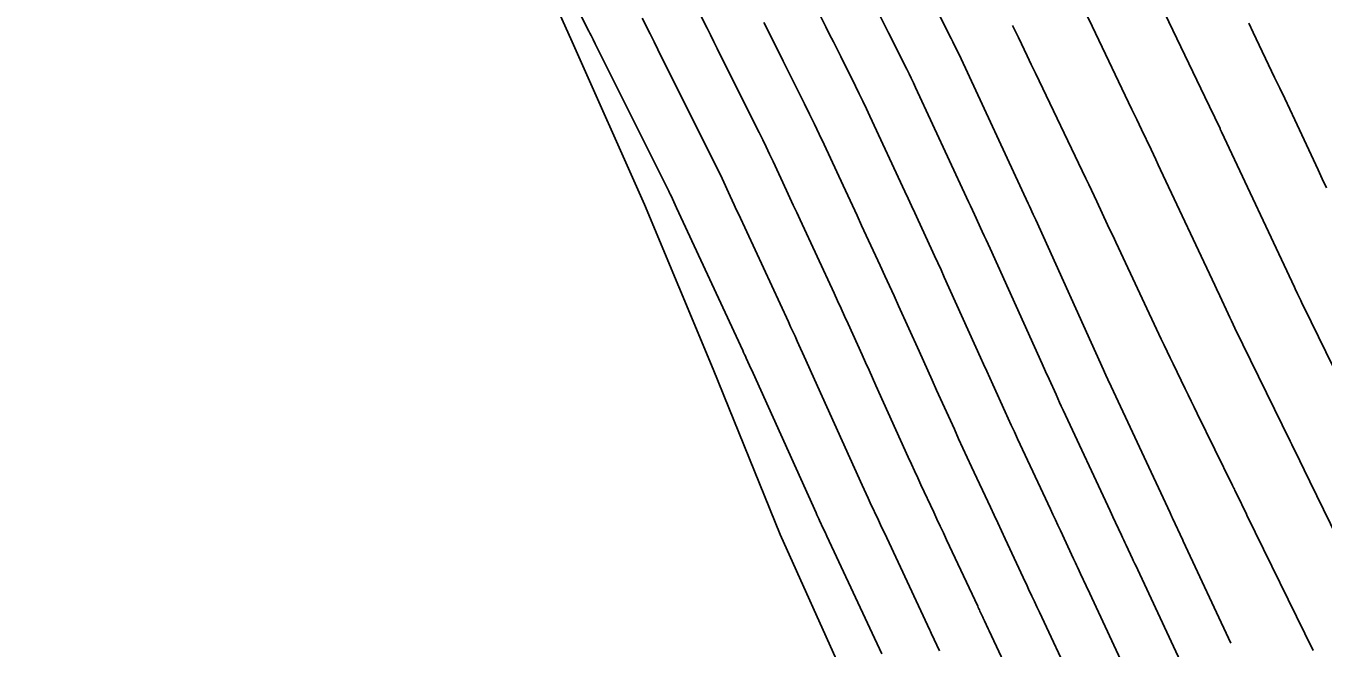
# Model space of a CAD drawing. Extents: x 954385 to 988206, y 1868364 to 1924553.
# Drawn here: x 955129.7 to 955202.4, y 1923624.6 to 1923659.5 of the extents above; entities that cross this region are included whole.
import ezdxf

# ---------------------------------------------------------------- set-up
doc = ezdxf.new("R2010")
doc.units = 0
for name, color, linetype in [('Ex_Major Contours', 7, 'Continuous'), ('Ex_Minor Contours', 7, 'Continuous'), ('Perimeter', 7, 'Continuous')]:
    doc.layers.add(name, color=color, linetype=linetype)

msp = doc.modelspace()

# ---------------------------------------------------------------- linework, layer by layer
at = {"layer": 'Ex_Major Contours'}
for points in [[(955191.82, 1923622.364), (955189.209, 1923627.963), (955189.161, 1923628.066), (955189.113, 1923628.169), (955189.017, 1923628.374), (955188.993, 1923628.426), (955188.97, 1923628.477), (955188.946, 1923628.528), (955188.922, 1923628.58), (955188.648, 1923629.169), (955188.594, 1923629.284), (955188.54, 1923629.399), (955188.487, 1923629.515), (955188.433, 1923629.63), (955187.695, 1923631.212), (955187.554, 1923631.515), (955187.413, 1923631.817), (955187.272, 1923632.119), (955187.131, 1923632.421), (955185.287, 1923636.372), (955185.111, 1923636.751), (955184.936, 1923637.13), (955184.763, 1923637.51), (955184.591, 1923637.89), (955183.904, 1923639.412), (955183.733, 1923639.792), (955183.561, 1923640.173), (955183.389, 1923640.553), (955183.218, 1923640.934), (955181.184, 1923645.442), (955181.002, 1923645.844), (955180.819, 1923646.246), (955180.635, 1923646.647), (955180.45, 1923647.048), (955179.709, 1923648.65), (955179.524, 1923649.051), (955179.338, 1923649.451), (955179.153, 1923649.852), (955178.967, 1923650.252), (955177.013, 1923654.477), (955176.816, 1923654.899), (955176.615, 1923655.319), (955176.412, 1923655.737), (955176.206, 1923656.154), (955175.375, 1923657.82), (955175.167, 1923658.236), (955174.959, 1923658.652), (955174.751, 1923659.069), (955174.543, 1923659.485), (955172.585, 1923663.408)], [(955204.619, 1923637.085), (955201.355, 1923643.769), (955201.264, 1923643.954), (955201.174, 1923644.139), (955200.993, 1923644.509), (955200.948, 1923644.601), (955200.904, 1923644.694), (955200.86, 1923644.787), (955200.816, 1923644.88), (955196.739, 1923653.593), (955196.68, 1923653.72), (955196.665, 1923653.751), (955196.65, 1923653.783), (955196.06, 1923655.019), (955195.8, 1923655.562), (955192.662, 1923662.131)]]:
    msp.add_lwpolyline(points, dxfattribs=at)
at = {"layer": 'Ex_Minor Contours'}
for points in [[(955177.677, 1923624.301), (955174.596, 1923630.906), (955174.494, 1923631.124), (955174.393, 1923631.341), (955174.19, 1923631.775), (955174.14, 1923631.884), (955174.09, 1923631.993), (955174.04, 1923632.102), (955173.991, 1923632.211), (955170.455, 1923640.05), (955170.263, 1923640.474), (955170.072, 1923640.898), (955170.024, 1923641.003), (955169.976, 1923641.109), (955169.928, 1923641.215), (955169.879, 1923641.321), (955166.169, 1923649.339), (955166.012, 1923649.678), (955165.856, 1923650.016), (955165.816, 1923650.1), (955165.776, 1923650.184), (955165.736, 1923650.268), (955165.694, 1923650.352), (955161.607, 1923658.538), (955161.488, 1923658.777), (955161.369, 1923659.015), (955161.31, 1923659.134), (955161.25, 1923659.254), (955157.028, 1923667.703)], [(955197.26, 1923624.894), (955194.587, 1923630.627), (955194.567, 1923630.67), (955193.986, 1923631.919), (955193.951, 1923631.992), (955193.849, 1923632.212), (955190.406, 1923639.59), (955190.381, 1923639.644), (955190.357, 1923639.697), (955190.332, 1923639.751), (955190.308, 1923639.805), (955190.113, 1923640.236), (955186.312, 1923648.662), (955186.278, 1923648.739), (955186.243, 1923648.815), (955186.208, 1923648.891), (955186.173, 1923648.967), (955185.962, 1923649.423), (955185.892, 1923649.575), (955182.133, 1923657.697), (955182.088, 1923657.794), (955182.042, 1923657.889), (955181.996, 1923657.985), (955181.949, 1923658.08), (955181.665, 1923658.65), (955181.57, 1923658.84), (955177.683, 1923666.626)], [(955175.134, 1923665.017), (955178.057, 1923659.162), (955178.312, 1923658.651), (955178.567, 1923658.14), (955179.077, 1923657.117), (955179.204, 1923656.861), (955179.329, 1923656.604), (955179.452, 1923656.346), (955179.573, 1923656.087), (955182.43, 1923649.914), (955182.54, 1923649.675), (955182.65, 1923649.437), (955182.76, 1923649.199), (955182.871, 1923648.96), (955183.312, 1923648.007), (955183.422, 1923647.769), (955183.531, 1923647.53), (955183.64, 1923647.291), (955183.748, 1923647.052), (955186.665, 1923640.585), (955186.861, 1923640.151), (955187.057, 1923639.716), (955187.449, 1923638.847), (955187.547, 1923638.63), (955187.647, 1923638.414), (955187.746, 1923638.197), (955187.847, 1923637.981), (955190.49, 1923632.317), (955190.642, 1923631.99), (955190.794, 1923631.664), (955191.122, 1923630.962), (955191.187, 1923630.823), (955191.252, 1923630.684), (955191.316, 1923630.544), (955191.381, 1923630.405), (955191.744, 1923629.625), (955191.783, 1923629.543), (955191.872, 1923629.35), (955191.898, 1923629.295), (955194.54, 1923623.629)], [(955185.059, 1923622.667), (955183.832, 1923625.3), (955183.786, 1923625.399), (955183.739, 1923625.498), (955183.693, 1923625.597), (955183.647, 1923625.696), (955183.432, 1923626.156), (955183.401, 1923626.223), (955183.369, 1923626.291), (955183.338, 1923626.358), (955183.306, 1923626.426), (955183.181, 1923626.696), (955183.149, 1923626.763), (955183.118, 1923626.831), (955183.086, 1923626.898), (955183.055, 1923626.966), (955181.314, 1923630.698), (955181.134, 1923631.084), (955180.954, 1923631.47), (955180.773, 1923631.856), (955180.593, 1923632.243), (955179.872, 1923633.788), (955179.692, 1923634.175), (955179.514, 1923634.562), (955179.337, 1923634.949), (955179.161, 1923635.338), (955177.35, 1923639.352), (955177.155, 1923639.785), (955176.96, 1923640.217), (955176.765, 1923640.65), (955176.57, 1923641.082), (955175.789, 1923642.813), (955175.593, 1923643.245), (955175.397, 1923643.677), (955175.199, 1923644.108), (955175, 1923644.539), (955173.093, 1923648.662), (955172.904, 1923649.071), (955172.714, 1923649.48), (955172.525, 1923649.889), (955172.336, 1923650.298), (955171.578, 1923651.935), (955171.387, 1923652.343), (955171.194, 1923652.75), (955170.997, 1923653.156), (955170.797, 1923653.56), (955168.634, 1923657.893), (955168.444, 1923658.274), (955168.253, 1923658.655), (955168.063, 1923659.036), (955167.873, 1923659.417), (955167.112, 1923660.941)], [(955180.913, 1923624.46), (955180.609, 1923625.111), (955180.569, 1923625.198), (955180.528, 1923625.285), (955180.447, 1923625.459), (955180.407, 1923625.546), (955180.366, 1923625.633), (955177.955, 1923630.802), (955177.839, 1923631.049), (955177.724, 1923631.297), (955177.609, 1923631.544), (955177.493, 1923631.792), (955177.031, 1923632.782), (955176.916, 1923633.029), (955176.802, 1923633.277), (955176.688, 1923633.525), (955176.576, 1923633.774), (955173.902, 1923639.701), (955173.659, 1923640.239), (955173.417, 1923640.778), (955172.931, 1923641.855), (955172.809, 1923642.124), (955172.686, 1923642.393), (955172.563, 1923642.662), (955172.44, 1923642.93), (955169.631, 1923649), (955169.517, 1923649.247), (955169.402, 1923649.494), (955169.288, 1923649.741), (955169.174, 1923649.988), (955168.717, 1923650.975), (955168.602, 1923651.222), (955168.485, 1923651.467), (955168.366, 1923651.712), (955168.246, 1923651.956), (955165.121, 1923658.216), (955164.901, 1923658.656), (955164.681, 1923659.097), (955164.241, 1923659.978)], [(955205.152, 1923626.881), (955201.69, 1923633.97), (955201.666, 1923634.02), (955201.617, 1923634.121), (955201.123, 1923635.134), (955201.078, 1923635.225), (955201.034, 1923635.317), (955200.989, 1923635.408), (955200.944, 1923635.499), (955200.677, 1923636.047), (955200.587, 1923636.23), (955197.483, 1923642.583), (955197.386, 1923642.782), (955197.29, 1923642.982), (955197.195, 1923643.182), (955197.1, 1923643.382), (955196.631, 1923644.386), (955196.443, 1923644.787), (955196.349, 1923644.988), (955193.314, 1923651.474), (955193.182, 1923651.756), (955193.049, 1923652.038), (955192.916, 1923652.32), (955192.781, 1923652.601), (955192.244, 1923653.726), (955191.975, 1923654.288), (955191.707, 1923654.851), (955189.474, 1923659.524), (955189.105, 1923660.292)], [(955188.37, 1923622.665), (955186.52, 1923626.632), (955186.45, 1923626.782), (955186.38, 1923626.932), (955186.24, 1923627.233), (955186.204, 1923627.309), (955186.169, 1923627.384), (955186.134, 1923627.459), (955186.099, 1923627.534), (955185.914, 1923627.932), (955185.872, 1923628.024), (955185.829, 1923628.115), (955185.786, 1923628.206), (955185.744, 1923628.298), (955184.595, 1923630.761), (955184.389, 1923631.202), (955184.183, 1923631.644), (955183.977, 1923632.085), (955183.771, 1923632.526), (955182.713, 1923634.794), (955182.469, 1923635.32), (955182.226, 1923635.846), (955181.985, 1923636.373), (955181.746, 1923636.901), (955180.751, 1923639.107), (955180.506, 1923639.651), (955180.26, 1923640.195), (955180.015, 1923640.739), (955179.77, 1923641.283), (955178.62, 1923643.831), (955178.364, 1923644.397), (955178.107, 1923644.961), (955177.849, 1923645.525), (955177.589, 1923646.088), (955176.547, 1923648.34), (955176.287, 1923648.903), (955176.026, 1923649.466), (955175.766, 1923650.029), (955175.505, 1923650.591), (955174.44, 1923652.895), (955174.173, 1923653.465), (955173.902, 1923654.034), (955173.627, 1923654.6), (955173.348, 1923655.164), (955172.147, 1923657.57), (955171.877, 1923658.112), (955171.606, 1923658.654), (955171.336, 1923659.195), (955171.065, 1923659.737)], [(955201.867, 1923624.494), (955198.157, 1923632.09), (955198.11, 1923632.186), (955198.063, 1923632.283), (955198.016, 1923632.379), (955197.969, 1923632.475), (955197.755, 1923632.915), (955197.688, 1923633.053), (955197.62, 1923633.191), (955197.486, 1923633.467), (955197.452, 1923633.536), (955197.419, 1923633.605), (955197.385, 1923633.674), (955197.351, 1923633.743), (955195.372, 1923637.791), (955195.202, 1923638.139), (955195.033, 1923638.487), (955194.863, 1923638.834), (955194.693, 1923639.182), (955194.013, 1923640.573), (955193.844, 1923640.921), (955193.676, 1923641.27), (955193.51, 1923641.619), (955193.345, 1923641.969), (955190.949, 1923647.092), (955190.797, 1923647.415), (955190.646, 1923647.739), (955190.495, 1923648.062), (955190.343, 1923648.386), (955189.738, 1923649.68), (955189.586, 1923650.003), (955189.434, 1923650.326), (955189.281, 1923650.649), (955189.127, 1923650.971), (955186.299, 1923656.892), (955186.064, 1923657.383), (955185.829, 1923657.875), (955185.338, 1923658.903), (955185.23, 1923659.126), (955185.122, 1923659.348), (955185.012, 1923659.57)], [(955202.623, 1923650.457), (955202.386, 1923650.963), (955202.149, 1923651.469), (955200.84, 1923654.267), (955200.56, 1923654.865), (955200.278, 1923655.462), (955199.995, 1923656.059), (955199.711, 1923656.656), (955198.511, 1923659.167), (955198.257, 1923659.699)]]:
    msp.add_lwpolyline(points, dxfattribs=at)
at = {"layer": 'Perimeter'}
msp.add_lwpolyline([(955175.464, 1923623.205), (955171.969, 1923630.988), (955168.217, 1923640.276), (955164.365, 1923649.516), (955160.304, 1923658.658), (955156.207, 1923667.782), (955152.248, 1923676.972), (955148.268, 1923686.152), (955144.334, 1923695.354), (955140.98, 1923703.502), (955140.525, 1923704.615), (955136.775, 1923713.903), (955131.593, 1923722.514), (955127.814, 1923731.789)], dxfattribs=at)

doc.saveas('drawing.dxf')
